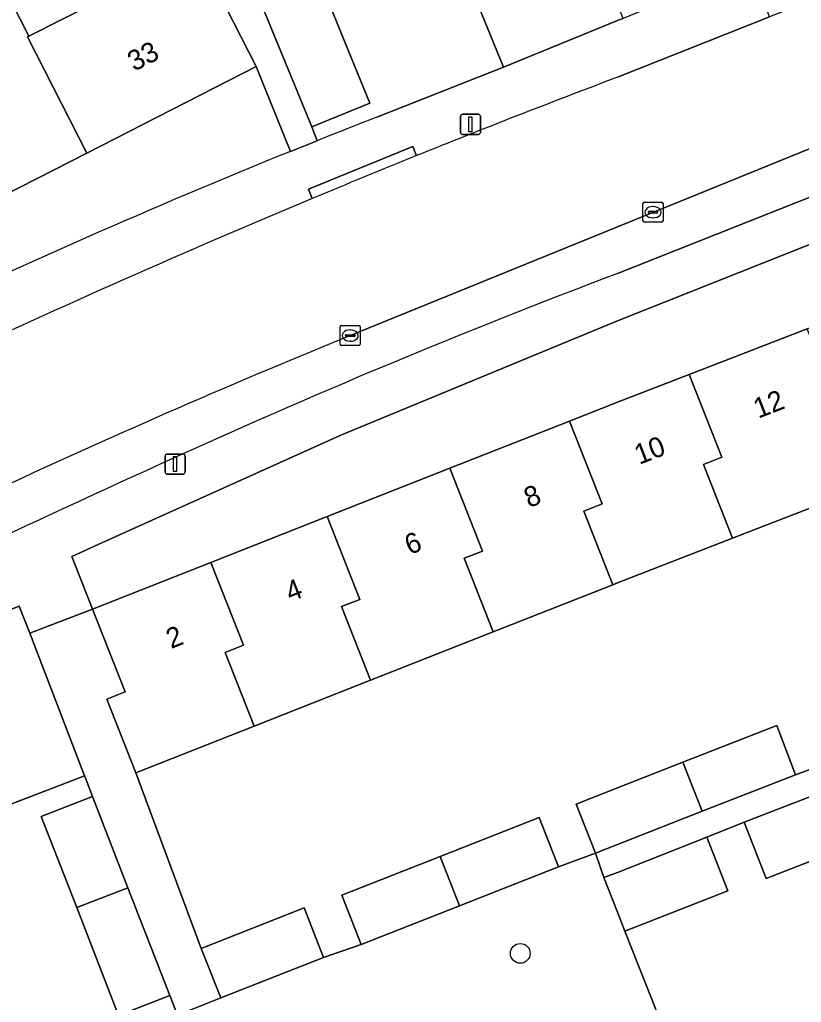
# Model space of a CAD drawing. Extents: x 162989 to 165008, y 383432 to 384338.
# Drawn here: x 163970.34 to 164009.12, y 383839.91 to 383888.68 of the extents above; entities that cross this region are included whole.
import ezdxf

# ---------------------------------------------------------------- set-up
doc = ezdxf.new("R2010")
doc.units = 0
for name, color, linetype in [('IMGEO_Boom', 7, 'Continuous'), ('IMGEO_Erf', 7, 'Continuous'), ('IMGEO_Kolk', 7, 'Continuous'), ('IMGEO_Lichtmast', 7, 'Continuous'), ('IMGEO_Muur', 7, 'Continuous'), ('IMGEO_Pand', 7, 'Continuous'), ('IMGEO_Pand_nummerreeks', 7, 'Continuous'), ('IMGEO_Parkeervlak_open', 7, 'Continuous'), ('IMGEO_Rijbaan_lokaal_open', 7, 'Continuous'), ('IMGEO_Voetpad_open', 7, 'Continuous')]:
    doc.layers.add(name, color=color, linetype=linetype)

msp = doc.modelspace()

# ---------------------------------------------------------------- linework, layer by layer
at = {"layer": 'IMGEO_Boom'}
msp.add_circle((163995.173, 383842.345), 0.489, dxfattribs=at)
at = {"layer": 'IMGEO_Erf'}
for points in [[(163988.055, 383883.841), (163994.349, 383886.325), (163992.461, 383890.956), (163992.208, 383891.576), (163989.015, 383890.274), (163987.553, 383893.86), (163984.051, 383902.418), (163987.288, 383903.642), (163987.238, 383903.764), (163984.277, 383902.557), (163980.77, 383911.16), (163983.748, 383912.374), (163980.263, 383920.985)], [(163983.768, 383882.138), (163982.069, 383886.348), (163973.663, 383882.059), (163965.389, 383877.837), (163957.113, 383873.614), (163948.703, 383869.323), (163946.384, 383873.868), (163945.733, 383875.144), (163954.143, 383879.433), (163962.42, 383883.654), (163962.616, 383883.754), (163960.895, 383887.126), (163969.043, 383891.283), (163970.791, 383887.857), (163979.136, 383892.097)], [(163985.006, 383891.169), (163986.342, 383887.891), (163987.712, 383884.529), (163986.528, 383884.047), (163984.824, 383883.353), (163985.091, 383882.671)], [(164011.55, 383865.219), (164005.697, 383862.95), (164000, 383860.73), (163999.762, 383860.636), (163993.829, 383858.298), (163987.746, 383855.901), (163981.972, 383853.626), (163976.094, 383851.31), (163979.349, 383842.587), (163984.447, 383844.596), (163985.415, 383842.14), (163987.282, 383842.781), (163986.318, 383845.226), (163991.2, 383847.149), (163996.112, 383849.085), (163997.076, 383846.64), (163998.906, 383847.321), (163997.947, 383849.755), (164000, 383850.56), (164003.235, 383851.828), (164007.895, 383853.655), (164008.834, 383851.21), (164010.694, 383851.904)], [(163978.163, 383839.283), (163977.785, 383840.246), (163975.241, 383839.26), (163973.166, 383844.615), (163971.411, 383849.144), (163973.954, 383850.13), (163973.632, 383850.962), (163973.557, 383851.16), (163968.854, 383849.349), (163968.808, 383849.469), (163967.558, 383852.713), (163965.611, 383857.766), (163963.415, 383856.913), (163956.003, 383853.985), (163956.55, 383852.582), (163956.886, 383851.694), (163959.927, 383852.84), (163960.949, 383850.201), (163962.207, 383846.955), (163964.428, 383841.225), (163966.767, 383835.188)], [(164012.382, 383848.006), (164007.376, 383846.066), (164006.284, 383848.847), (164004.427, 383848.103), (164005.467, 383845.455), (164000.366, 383843.452), (164002.349, 383838.439)]]:
    msp.add_lwpolyline(points, dxfattribs=at)
msp.add_lwpolyline([(164009.4, 383873.339), (164015.224, 383875.598), (164021.115, 383877.882), (164026.929, 383880.136), (164032.842, 383882.428), (164039.01, 383884.819), (164037.495, 383888.632), (164000, 383873.731), (163986.263, 383868.057), (163974.417, 383862.714), (163972.918, 383862.038), (163973.946, 383859.431), (163979.822, 383861.746), (163985.596, 383864.021), (163991.679, 383866.418), (163997.613, 383868.756), (164000, 383869.697), (164003.547, 383871.07)], close=True, dxfattribs=at)
for centre, radius, start, end in [((164176.89, 383401.118), 518.343, 111.36486, 111.71709), ((164118.195, 383549.945), 358.362, 112.03147, 119.07734)]:
    msp.add_arc(centre, radius, start, end, dxfattribs=at)
at = {"layer": 'IMGEO_Kolk'}
for p, q in [((164001.258, 383878.697), (164001.258, 383879.549)), ((164001.333, 383879.623), (164002.185, 383879.623)), ((164001.746, 383879.403), (164001.771, 383879.403)), ((164002.259, 383879.549), (164002.259, 383878.697)), ((164001.517, 383879.117), (164001.517, 383879.129)), ((164001.955, 383879.08), (164001.557, 383879.08)), ((164001.56, 383879.166), (164001.958, 383879.166)), ((164001.769, 383878.843), (164001.744, 383878.843)), ((164002.001, 383879.129), (164002.001, 383879.117)), ((164002.185, 383878.623), (164001.333, 383878.623)), ((163986.236, 383872.576), (163986.236, 383873.428)), ((163986.311, 383873.502), (163987.163, 383873.502)), ((163987.237, 383873.428), (163987.237, 383872.576)), ((163986.495, 383872.996), (163986.495, 383873.008)), ((163986.933, 383872.959), (163986.535, 383872.959)), ((163986.538, 383873.045), (163986.936, 383873.045)), ((163986.724, 383873.282), (163986.749, 383873.282)), ((163986.979, 383873.008), (163986.979, 383872.996)), ((163987.163, 383872.502), (163986.311, 383872.502)), ((163986.747, 383872.722), (163986.722, 383872.722))]:
    msp.add_line(p, q, dxfattribs=at)
for points in [[(164001.258, 383878.697), (164001.258, 383879.549)], [(164001.333, 383879.623), (164002.185, 383879.623)], [(164002.259, 383879.549), (164002.259, 383878.697)], [(164002.185, 383878.623), (164001.333, 383878.623)], [(163986.236, 383872.576), (163986.236, 383873.428)], [(163986.311, 383873.502), (163987.163, 383873.502)], [(163987.237, 383873.428), (163987.237, 383872.576)], [(163987.163, 383872.502), (163986.311, 383872.502)]]:
    msp.add_lwpolyline(points, dxfattribs=at)
for centre, radius, start, end in [((164001.335, 383879.547), 0.0765, 91.552, 178.448), ((164001.335, 383879.547), 0.0765, 91.552, 178.448), ((164002.183, 383879.547), 0.0765, 1.552, 88.448), ((164002.183, 383879.547), 0.0765, 1.552, 88.448), ((164001.335, 383878.699), 0.0765, 181.552, 268.448), ((164001.335, 383878.699), 0.0765, 181.552, 268.448), ((164001.557, 383879.126), 0.0403, 85.8775, 175.7526), ((164001.554, 383879.116), 0.0366, 178.938, 274.7102), ((164001.958, 383879.123), 0.043, 264.8664, 352.4533), ((164001.962, 383879.128), 0.0386, 1.7309, 96.639), ((164002.183, 383878.699), 0.0765, 271.552, 358.448), ((164002.183, 383878.699), 0.0765, 271.552, 358.448), ((163986.313, 383873.426), 0.0765, 91.552, 178.448), ((163986.313, 383873.426), 0.0765, 91.552, 178.448), ((163987.161, 383873.426), 0.0765, 1.552, 88.448), ((163987.161, 383873.426), 0.0765, 1.552, 88.448), ((163986.535, 383873.005), 0.0403, 85.8775, 175.7526), ((163986.532, 383872.995), 0.0366, 178.938, 274.7102), ((163986.936, 383873.002), 0.043, 264.8664, 352.4533), ((163986.94, 383873.007), 0.0386, 1.7309, 96.639), ((163986.313, 383872.578), 0.0765, 181.552, 268.448), ((163986.313, 383872.578), 0.0765, 181.552, 268.448), ((163987.161, 383872.578), 0.0765, 271.552, 358.448), ((163987.161, 383872.578), 0.0765, 271.552, 358.448)]:
    msp.add_arc(centre, radius, start, end, dxfattribs=at)
for centre, major_axis, ratio, start_param, end_param in [((164001.745, 383879.123), (-0.387, 0.002), 0.722429, 4.712389, 7.853982), ((164001.77, 383879.123), (-0.39, 0.002), 0.717154, 1.570796, 4.712389), ((163986.723, 383873.002), (-0.387, 0.002), 0.722429, 4.712389, 7.853982), ((163986.748, 383873.002), (-0.39, 0.002), 0.717154, 1.570796, 4.712389)]:
    msp.add_ellipse(centre, major_axis=major_axis, ratio=ratio, start_param=start_param, end_param=end_param, dxfattribs=at)
at = {"layer": 'IMGEO_Lichtmast'}
for p, q in [((163992.206, 383883.082), (163992.206, 383883.882)), ((163992.206, 383883.882), (163992.206, 383883.082)), ((163992.306, 383883.982), (163993.096, 383883.982)), ((163993.096, 383883.982), (163992.306, 383883.982)), ((163993.196, 383883.882), (163993.196, 383883.082)), ((163993.196, 383883.082), (163993.196, 383883.882)), ((163993.096, 383882.982), (163992.306, 383882.982)), ((163992.306, 383882.982), (163993.096, 383882.982)), ((163977.556, 383866.223), (163977.556, 383867.023)), ((163977.556, 383867.023), (163977.556, 383866.223)), ((163977.656, 383867.123), (163978.446, 383867.123)), ((163978.446, 383867.123), (163977.656, 383867.123)), ((163978.546, 383867.023), (163978.546, 383866.223)), ((163978.546, 383866.223), (163978.546, 383867.023)), ((163978.446, 383866.123), (163977.656, 383866.123)), ((163977.656, 383866.123), (163978.446, 383866.123))]:
    msp.add_line(p, q, dxfattribs=at)
for points in [[(163992.626, 383883.857), (163992.776, 383883.857), (163992.776, 383883.107), (163992.626, 383883.107), (163992.626, 383883.857)], [(163977.976, 383866.998), (163978.126, 383866.998), (163978.126, 383866.248), (163977.976, 383866.248), (163977.976, 383866.998)]]:
    msp.add_lwpolyline(points, dxfattribs=at)
for centre, start, end in [((163992.306, 383883.882), 90, 180), ((163992.306, 383883.882), 90, 180), ((163993.096, 383883.882), 0, 90), ((163993.096, 383883.882), 360, 90), ((163992.306, 383883.082), 180, 270), ((163992.306, 383883.082), 180, 270), ((163993.096, 383883.082), 270, 0), ((163993.096, 383883.082), 270, 0), ((163977.656, 383867.023), 90, 180), ((163977.656, 383867.023), 90, 180), ((163978.446, 383867.023), 0, 90), ((163978.446, 383867.023), 360, 90), ((163977.656, 383866.223), 180, 270), ((163977.656, 383866.223), 180, 270), ((163978.446, 383866.223), 270, 0), ((163978.446, 383866.223), 270, 0)]:
    msp.add_arc(centre, 0.1, start, end, dxfattribs=at)
at = {"layer": 'IMGEO_Muur'}
msp.add_lwpolyline([(163994.349, 383886.325), (163988.055, 383883.841)], dxfattribs=at)
at = {"layer": 'IMGEO_Pand'}
for points in [[(163990.716, 383895.233), (163987.553, 383893.86), (163989.015, 383890.274), (163992.208, 383891.576), (163992.461, 383890.956), (163994.349, 383886.325), (164000, 383888.629), (164000.279, 383888.743), (164000, 383889.428), (163996.678, 383897.58)], [(163979.797, 383890.802), (163979.136, 383892.097), (163970.791, 383887.857), (163970.722, 383887.822), (163973.663, 383882.059), (163982.069, 383886.348)], [(163970.722, 383887.822), (163970.791, 383887.857), (163969.043, 383891.283), (163960.895, 383887.126), (163962.616, 383883.754), (163962.42, 383883.654), (163965.389, 383877.837), (163973.663, 383882.059)], [(163982.11, 383890.01), (163984.824, 383883.353), (163986.528, 383884.047), (163987.712, 383884.529), (163986.342, 383887.891), (163985.006, 383891.169)], [(164011.55, 383865.219), (164010.11, 383868.869), (164011.02, 383869.229), (164009.4, 383873.339), (164003.547, 383871.07), (164005.167, 383866.96), (164004.257, 383866.6), (164005.697, 383862.95)], [(163999.762, 383860.636), (164000, 383860.73), (164005.697, 383862.95), (164004.257, 383866.6), (164005.167, 383866.96), (164003.547, 383871.07), (164000, 383869.697), (163997.613, 383868.756), (163999.233, 383864.645), (163998.323, 383864.285)], [(163999.762, 383860.636), (163998.323, 383864.285), (163999.233, 383864.645), (163997.613, 383868.756), (163991.679, 383866.418), (163993.299, 383862.307), (163992.389, 383861.947), (163993.829, 383858.298)], [(163985.596, 383864.021), (163987.216, 383859.91), (163986.306, 383859.55), (163987.746, 383855.901), (163993.829, 383858.298), (163992.389, 383861.947), (163993.299, 383862.307), (163991.679, 383866.418)], [(163985.596, 383864.021), (163979.822, 383861.746), (163981.442, 383857.635), (163980.532, 383857.275), (163981.972, 383853.626), (163987.746, 383855.901), (163986.306, 383859.55), (163987.216, 383859.91)], [(163981.972, 383853.626), (163980.532, 383857.275), (163981.442, 383857.635), (163979.822, 383861.746), (163973.946, 383859.431), (163975.567, 383855.318), (163974.657, 383854.959), (163976.094, 383851.31)], [(163970.834, 383858.229), (163970.314, 383859.578), (163967.705, 383858.572), (163965.611, 383857.766), (163967.558, 383852.713), (163968.808, 383849.469), (163968.854, 383849.349), (163973.557, 383851.16)], [(164003.235, 383851.828), (164004.196, 383849.393), (164008.834, 383851.21), (164007.895, 383853.655)], [(164003.235, 383851.828), (164000, 383850.56), (163997.947, 383849.755), (163998.906, 383847.321), (164000, 383847.75), (164004.196, 383849.393)], [(164011.29, 383850.787), (164006.284, 383848.847), (164007.376, 383846.066), (164012.382, 383848.006)], [(163973.954, 383850.13), (163971.411, 383849.144), (163973.166, 383844.615), (163975.709, 383845.602)], [(163992.164, 383844.705), (163997.076, 383846.64), (163996.112, 383849.085), (163991.2, 383847.149)], [(164004.427, 383848.103), (164000, 383846.365), (163999.326, 383846.101), (164000, 383844.384), (164000.366, 383843.452), (164005.467, 383845.455)], [(163992.164, 383844.705), (163991.2, 383847.149), (163986.318, 383845.226), (163987.282, 383842.781)], [(163975.709, 383845.602), (163973.166, 383844.615), (163975.241, 383839.26), (163977.785, 383840.246)], [(163985.415, 383842.14), (163984.447, 383844.596), (163979.349, 383842.587), (163980.316, 383840.131)]]:
    msp.add_lwpolyline(points, close=True, dxfattribs=at)
at = {"layer": 'IMGEO_Parkeervlak_open'}
for points in [[(164053.748, 383899.705), (164035.209, 383892.416), (164023.091, 383887.799), (164000, 383878.405), (163987.058, 383873.134)], [(164000, 383876.082), (164050.894, 383896.295)]]:
    msp.add_lwpolyline(points, dxfattribs=at)
for centre, radius, start, end in [((164128.402, 383536.365), 363.173, 110.70499, 114.58528), ((164139.243, 383499.698), 403.255, 112.17218, 117.65765), ((164220.394, 383330.851), 588.332, 114.404965, 116.683458)]:
    msp.add_arc(centre, radius, start, end, dxfattribs=at)
at = {"layer": 'IMGEO_Rijbaan_lokaal_open'}
for points in [[(164052.116, 383906.595), (164039.558, 383901.589), (164035.716, 383900.057), (164034.39, 383899.529), (164030.872, 383898.127), (164013.768, 383891.308), (164007.539, 383888.825), (164000, 383885.82)], [(164000, 383878.405), (164023.091, 383887.799), (164035.209, 383892.416), (164053.748, 383899.705), (164054.743, 383899.968)], [(163987.058, 383873.134), (164000, 383878.405)]]:
    msp.add_lwpolyline(points, dxfattribs=at)
for centre, radius, start, end in [((164167.038, 383443.254), 473.04, 110.67806, 111.97431), ((164158.102, 383465.359), 449.197, 111.97229, 112.68671), ((164165.368, 383447.525), 468.453, 112.66539, 117.6398), ((164139.243, 383499.698), 403.255, 112.17218, 117.65765)]:
    msp.add_arc(centre, radius, start, end, dxfattribs=at)
at = {"layer": 'IMGEO_Voetpad_open'}
for points in [[(163974.417, 383862.714), (163986.263, 383868.057), (164000, 383873.731), (164037.495, 383888.632), (164038.761, 383889.135), (164052.546, 383894.614), (164054.487, 383889.592), (164054.853, 383888.648), (164059.159, 383890.319), (164061.445, 383891.253), (164057.713, 383900.477)], [(164050.894, 383896.295), (164000, 383876.082)], [(164000, 383885.82), (164007.539, 383888.825), (164007.348, 383889.306), (164006.644, 383891.352), (164003.132, 383889.92), (164000.279, 383888.743), (164000, 383888.629), (163994.349, 383886.325), (163988.055, 383883.841)], [(163979.797, 383890.802), (163982.069, 383886.348), (163983.768, 383882.138), (163985.091, 383882.671), (163984.824, 383883.353), (163982.11, 383890.01)], [(163985.091, 383882.671), (163983.768, 383882.138)], [(163990.031, 383881.928), (163989.842, 383882.39), (163984.661, 383880.263), (163984.85, 383879.8)], [(163984.85, 383879.8), (163984.661, 383880.263), (163989.842, 383882.39), (163990.031, 383881.928)], [(163944.641, 383848.558), (163949.71, 383849.959), (163951.684, 383850.747), (163956.55, 383852.582), (163956.003, 383853.985), (163963.415, 383856.913), (163965.611, 383857.766), (163967.705, 383858.572), (163970.314, 383859.578), (163970.834, 383858.229), (163973.946, 383859.431), (163972.918, 383862.038), (163974.417, 383862.714)], [(164010.694, 383851.904), (164008.834, 383851.21), (164004.196, 383849.393), (164000, 383847.75), (163998.906, 383847.321), (163999.326, 383846.101), (164000, 383846.365), (164004.427, 383848.103), (164006.284, 383848.847), (164011.29, 383850.787)], [(164002.349, 383838.439), (164000.366, 383843.452), (164000, 383844.384), (163999.326, 383846.101), (163998.906, 383847.321), (163997.076, 383846.64), (163992.164, 383844.705), (163987.282, 383842.781), (163985.415, 383842.14), (163980.316, 383840.131), (163978.163, 383839.283)]]:
    msp.add_lwpolyline(points, dxfattribs=at)
msp.add_lwpolyline([(163973.946, 383859.431), (163970.834, 383858.229), (163973.557, 383851.16), (163973.632, 383850.962), (163973.954, 383850.13), (163975.709, 383845.602), (163977.785, 383840.246), (163978.163, 383839.283), (163980.316, 383840.131), (163979.349, 383842.587), (163976.094, 383851.31), (163974.657, 383854.959), (163975.567, 383855.318)], close=True, dxfattribs=at)
for centre, radius, start, end in [((164167.038, 383443.254), 473.04, 110.67806, 111.97431), ((164176.89, 383401.118), 518.343, 111.36486, 111.71709), ((164118.195, 383549.945), 358.362, 112.03147, 119.07734), ((164158.102, 383465.359), 449.197, 111.97229, 112.68671), ((164165.368, 383447.525), 468.453, 112.66539, 117.6398), ((164128.402, 383536.365), 363.173, 110.70499, 114.58528), ((164220.394, 383330.851), 588.332, 114.404965, 116.683458)]:
    msp.add_arc(centre, radius, start, end, dxfattribs=at)

# ---------------------------------------------------------------- texts
at = {"layer": 'IMGEO_Pand_nummerreeks'}
for s, rotation, p in [('33', 27.0321, (163976.017, 383886.09)), ('12', 21.2069, (164006.981, 383868.873)), ('10', 21.2069, (164001.074, 383866.581)), ('8', 21.5058, (163995.603, 383864.439)), ('6', 21.5058, (163989.684, 383862.107)), ('4', 21.5058, (163983.767, 383859.776)), ('2', 21.5058, (163977.848, 383857.444))]:
    msp.add_text(s, height=1, rotation=rotation, dxfattribs=at).set_placement(p)

doc.saveas('drawing.dxf')
